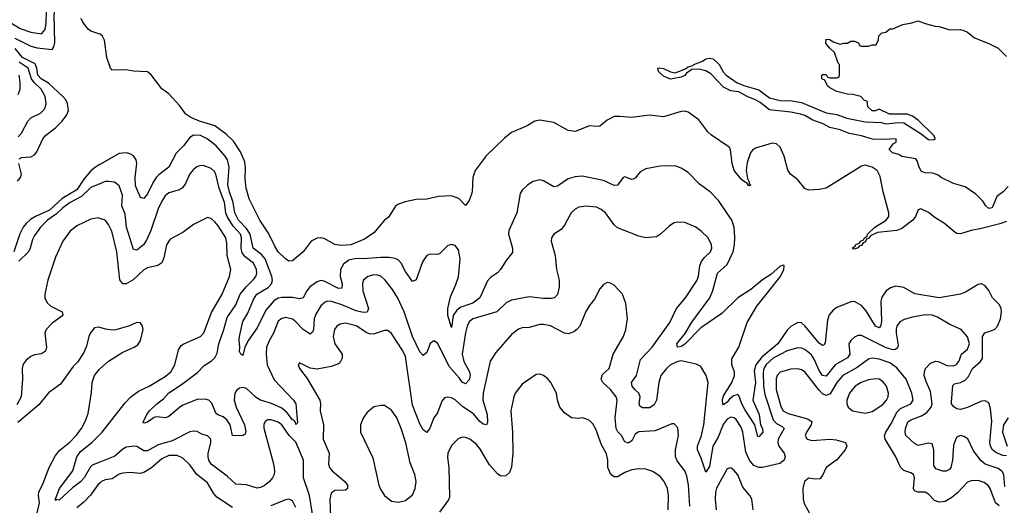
# Model space of a CAD drawing. Header units: inches. Extents: x 1694797 to 1849917, y 907313 to 1017959.
# Tile 513 of 656: x 1759547 to 1765118, y 1001815 to 1004564. Entities that reach past the tile are written whole.
import ezdxf

# ---------------------------------------------------------------- set-up
doc = ezdxf.new("R2010")
doc.units = ezdxf.units.IN
doc.header["$MEASUREMENT"] = 0
doc.layers.add('B7050', color=7, linetype='Continuous')
doc.layers.add('B7060', color=7, linetype='Continuous')

msp = doc.modelspace()

# ---------------------------------------------------------------- linework, layer by layer
at = {"layer": 'B7050', "color": 5}
for points, elevation in [([(1759519.4, 1004459.4), (1759610, 1004414.7), (1759645.3, 1004405.3), (1759730, 1004396), (1759740.1, 1004410), (1759744.7, 1004435.3), (1759741.4, 1004590), (1759747.9, 1004630), (1759774.9, 1004690), (1759870, 1004816.1), (1759883.6, 1004850), (1759894, 1004910), (1759893.4, 1004950), (1759886.2, 1004966.2), (1759841.9, 1005021.9), (1759818.3, 1005070), (1759767.6, 1005150), (1759741.8, 1005210), (1759710, 1005250), (1759690, 1005329.9), (1759639.9, 1005419.9), (1759610, 1005451.6), (1759550.3, 1005470.3), (1759536.9, 1005476.9)], 620), ([(1759491.6, 1004550), (1759550, 1004514.4), (1759610, 1004493.2), (1759670, 1004484.8), (1759690, 1004508.9), (1759696.2, 1004543.8), (1759698.9, 1004610)], 640), ([(1760000, 1004481.6), (1759950, 1004499.3), (1759934, 1004510), (1759903.7, 1004550), (1759894.5, 1004570)], 580), ([(1759543.3, 1003776.7), (1759556.6, 1003783.4), (1759610, 1003788.6), (1759630, 1003798.8), (1759644.2, 1003815.8), (1759677.5, 1003890), (1759695.3, 1003910), (1759750, 1003951.4), (1759787.4, 1003990), (1759813.7, 1004026.3), (1759822.2, 1004050), (1759817.8, 1004090), (1759808.1, 1004110), (1759791.2, 1004130), (1759710, 1004204.1), (1759667.4, 1004230), (1759649.4, 1004249.4), (1759644.2, 1004290), (1759634.5, 1004314.5), (1759563.2, 1004350), (1759520.8, 1004400.9)], 620), ([(1759538.8, 1003901.2), (1759557.6, 1003922.4), (1759592.2, 1003990), (1759610, 1004007.8), (1759664.2, 1004035.8), (1759685.1, 1004054.9), (1759693.5, 1004070), (1759696.8, 1004090), (1759689.9, 1004130), (1759667.8, 1004170), (1759628.5, 1004208.5), (1759613.5, 1004230), (1759594.8, 1004290), (1759543.1, 1004323.1)], 640), ([(1759538.9, 1004141.1), (1759548.6, 1004170), (1759549.9, 1004210), (1759542.7, 1004250)], 660), ([(1760000, 1003743.8), (1759975.6, 1003730), (1759950, 1003708.5), (1759910, 1003661.9), (1759870, 1003600.7), (1759787.3, 1003552.7), (1759714.8, 1003485.2), (1759635.3, 1003450), (1759606.9, 1003433.1), (1759582.8, 1003410), (1759566.1, 1003390), (1759547.3, 1003352.7), (1759513.9, 1003250)], 620), ([(1759535, 1003650), (1759551.6, 1003670), (1759556.2, 1003690), (1759541.7, 1003750)], 620), ([(1760000, 1003634.9), (1759950, 1003614.3), (1759896, 1003564), (1759831.8, 1003530), (1759790, 1003499.2), (1759755.4, 1003464.6), (1759703.3, 1003430), (1759664.8, 1003390), (1759630, 1003343.1), (1759619.2, 1003320.8), (1759606.2, 1003270), (1759595.5, 1003250), (1759542, 1003198)], 640), ([(1760000, 1003439.4), (1759990, 1003442.7), (1759950, 1003435.1), (1759870, 1003396.4), (1759830, 1003364.7), (1759790, 1003311.2), (1759750, 1003220.5), (1759706.5, 1003090), (1759689.1, 1003010), (1759689.7, 1002989.7), (1759701.9, 1002961.9), (1759723.3, 1002943.3), (1759786.7, 1002910), (1759791.6, 1002890), (1759730, 1002847.1), (1759695.8, 1002810), (1759688.8, 1002790), (1759698.9, 1002710), (1759692.8, 1002687.2), (1759670, 1002672.5), (1759630, 1002666.3), (1759610, 1002658), (1759583.5, 1002636.5), (1759566, 1002614), (1759560.1, 1002590), (1759561.7, 1002530), (1759554.6, 1002430), (1759530, 1002384.3)], 660), ([(1760000, 1002821.9), (1759990, 1002824.5), (1759970, 1002819.5), (1759947.9, 1002792.1), (1759937.6, 1002770), (1759924.8, 1002715.2), (1759910, 1002681.2), (1759873.8, 1002626.2), (1759850, 1002601.2), (1759778.2, 1002501.8), (1759710, 1002451.6), (1759655.2, 1002384.8), (1759535.3, 1002284.7)], 680), ([(1759646.1, 1001770), (1759659.1, 1001830), (1759652.5, 1001870), (1759654.1, 1001890), (1759679.1, 1001940.9), (1759713.7, 1002030), (1759750, 1002097.7), (1759773, 1002127), (1759830, 1002173.1), (1759866.6, 1002210), (1759896.2, 1002250), (1759917.7, 1002290), (1759934.3, 1002334.3), (1759953.8, 1002453.8), (1759957.6, 1002510), (1759969.7, 1002550.3), (1759996.1, 1002583.9), (1760000, 1002587.3)], 680), ([(1760000, 1002059.6), (1759957.6, 1002042.4), (1759947.3, 1002032.7), (1759911.5, 1001970), (1759891.1, 1001948.9), (1759845.9, 1001914.1), (1759770, 1001845.4), (1759752.4, 1001847.6), (1759750, 1001842), (1759750, 1001852.4), (1759771.6, 1001910), (1759847.3, 1002010), (1759869.4, 1002090), (1759890, 1002120.1), (1759954.7, 1002170), (1760000, 1002216.8)], 660), ([(1760000, 1001940.8), (1759989.6, 1001930.4), (1759947.7, 1001872.3), (1759910, 1001833.1), (1759870, 1001801.7)], 680)]:
    msp.add_lwpolyline(points, dxfattribs=dict(at, elevation=elevation))
at = {"layer": 'B7060', "color": 5}
for points, elevation in [([(1765139.5, 1003620.5), (1765112.2, 1003590), (1765076, 1003564), (1765050, 1003499.3), (1765030, 1003496), (1765013.2, 1003510), (1764997, 1003537), (1764956.2, 1003576.2), (1764897.5, 1003617.5), (1764830, 1003636), (1764761.2, 1003670), (1764743.6, 1003683.6), (1764714.5, 1003694.5), (1764670, 1003697.6), (1764650, 1003704.5), (1764636.3, 1003730), (1764625.6, 1003765.6), (1764617, 1003777), (1764538, 1003790), (1764520.9, 1003800.9), (1764486, 1003810), (1764466, 1003830), (1764490, 1003862), (1764506, 1003870), (1764506, 1003890), (1764434.9, 1003885.1), (1764372.4, 1003887.6), (1764310, 1003906.8), (1764239.6, 1003919.6), (1764190, 1003940.5), (1764130, 1003953.3), (1764093.6, 1003973.6), (1764034.4, 1003994.4), (1763990, 1004022.2), (1763964, 1004030), (1763910, 1004040.4), (1763790, 1004053.5), (1763736.1, 1004096.1), (1763710.6, 1004110.6), (1763666.9, 1004126.9), (1763615.7, 1004155.7), (1763570, 1004162.2), (1763530, 1004181.8), (1763456.7, 1004256.7), (1763430, 1004274), (1763390, 1004283.1), (1763350, 1004282.4), (1763319.2, 1004260.8), (1763310, 1004248.4), (1763290, 1004238.9), (1763230, 1004227.7), (1763190, 1004243.9), (1763161.3, 1004270), (1763158, 1004290), (1763168.4, 1004291.6), (1763190, 1004287.4), (1763230, 1004268.5), (1763256.1, 1004263.9), (1763314.2, 1004285.8), (1763330, 1004297), (1763355.9, 1004304.1), (1763361.2, 1004310), (1763410, 1004328.8), (1763430, 1004342.6), (1763450, 1004345.3), (1763470, 1004342), (1763505.3, 1004310), (1763528.2, 1004268.2), (1763544.4, 1004250), (1763606.5, 1004206.5), (1763649.2, 1004189.2), (1763730, 1004167.2), (1763790, 1004122.6), (1763850, 1004106), (1763915.5, 1004104.5), (1763970, 1004095.5), (1764110, 1004036.5), (1764170, 1004028), (1764226.8, 1004006.8), (1764330, 1003986.2), (1764421.6, 1003981.6), (1764450, 1003974), (1764517.7, 1003982.3), (1764550, 1003980.3), (1764642.6, 1003922.6), (1764690, 1003886.4), (1764715.5, 1003884.5), (1764728, 1003890), (1764718, 1003910), (1764632.9, 1003992.9), (1764598, 1004018), (1764569.1, 1004029.1), (1764468.9, 1004028.9), (1764410, 1004058), (1764390, 1004048), (1764370, 1004048), (1764346, 1004070), (1764342, 1004102), (1764327.3, 1004107.3), (1764306, 1004130), (1764260.4, 1004140.4), (1764230, 1004142), (1764170, 1004158), (1764130, 1004178), (1764118, 1004190), (1764102, 1004222), (1764086, 1004230), (1764086, 1004250), (1764090, 1004254), (1764110, 1004254), (1764118, 1004238), (1764130, 1004234), (1764170, 1004234), (1764182, 1004238), (1764186, 1004250), (1764186, 1004310), (1764178, 1004318), (1764158, 1004378), (1764130, 1004402), (1764109, 1004430), (1764110, 1004454), (1764130, 1004451.3), (1764150, 1004438), (1764190, 1004424.7), (1764210, 1004432), (1764230, 1004432), (1764250, 1004442), (1764270, 1004442), (1764292.7, 1004432.7), (1764298, 1004418), (1764310, 1004414), (1764350, 1004414), (1764370, 1004422), (1764390, 1004422), (1764395.3, 1004424.7), (1764406, 1004450), (1764407.3, 1004472.7), (1764426, 1004490), (1764447.3, 1004492.7), (1764470, 1004512), (1764487.3, 1004512.7), (1764543.1, 1004536.9), (1764594.6, 1004545.4), (1764630, 1004558), (1764670, 1004542), (1764726.4, 1004526.4), (1764750, 1004526), (1764810, 1004507.3), (1764870, 1004507.7), (1764890, 1004503), (1764910, 1004493.4), (1764950, 1004460.5), (1765031.3, 1004430), (1765082.5, 1004402.5), (1765130, 1004354.8)], 560), ([(1765130, 1003422.6), (1765092.1, 1003407.9), (1764990, 1003381.3), (1764930, 1003371.6), (1764870, 1003351.6), (1764850, 1003353.1), (1764839.3, 1003359.3), (1764780.2, 1003410), (1764724.5, 1003444.5), (1764690, 1003472.7), (1764646, 1003494), (1764630, 1003487.4), (1764616, 1003450), (1764600.8, 1003430), (1764537.7, 1003382.3), (1764510, 1003371.5), (1764401.2, 1003358.8), (1764360.3, 1003339.7), (1764350, 1003325.8), (1764338, 1003322), (1764330, 1003304.8), (1764319, 1003301), (1764310, 1003286), (1764297.7, 1003282.2), (1764290, 1003272.3), (1764286.8, 1003273.2), (1764286.8, 1003270), (1764265.8, 1003265.8), (1764258, 1003270), (1764276.2, 1003283.8), (1764276.2, 1003290), (1764299.7, 1003300.3), (1764304.5, 1003310), (1764321.7, 1003318.3), (1764326.6, 1003330), (1764341.7, 1003338.3), (1764344.5, 1003350), (1764385.3, 1003390), (1764449.9, 1003430), (1764464.3, 1003450), (1764464.3, 1003470), (1764432.5, 1003590), (1764415.7, 1003675.7), (1764398, 1003710), (1764369.9, 1003729.9), (1764330, 1003739.8), (1764310, 1003734), (1764110, 1003609.9), (1764070, 1003602.1), (1764010, 1003599), (1763989.4, 1003609.4), (1763950, 1003658.4), (1763907.6, 1003690), (1763892.8, 1003712.8), (1763871.9, 1003791.9), (1763850, 1003842.2), (1763830, 1003861.2), (1763805.2, 1003865.2), (1763710, 1003836.1), (1763694.2, 1003825.8), (1763681.5, 1003810), (1763663.8, 1003756.2), (1763658.1, 1003710), (1763664.6, 1003664.6), (1763674.6, 1003645.4), (1763674.6, 1003634.6), (1763683, 1003630), (1763676.9, 1003623.1), (1763670, 1003625.3), (1763661.3, 1003641.3), (1763650, 1003644.2), (1763630, 1003661.6), (1763589.2, 1003710), (1763577.4, 1003750), (1763569.7, 1003829.7), (1763561.6, 1003841.6), (1763461.9, 1003910), (1763440.1, 1003930), (1763390, 1003997.2), (1763330, 1004040.4), (1763310, 1004046), (1763290, 1004045.1), (1763190, 1004013.3), (1763110, 1004023), (1763010, 1004009.9), (1762943.1, 1004016.9), (1762910, 1004015.8), (1762870, 1003995.3), (1762830, 1003962.2), (1762810, 1003959.3), (1762770, 1003964.1), (1762690, 1003931.8), (1762650, 1003937.7), (1762570, 1003982.6), (1762490, 1003996.1), (1762460.9, 1003990), (1762417.7, 1003962.3), (1762330, 1003925.5), (1762290, 1003893.1), (1762187.1, 1003792.9), (1762123.4, 1003710), (1762111.2, 1003670), (1762107, 1003590), (1762101.6, 1003570), (1762090, 1003539.7), (1762070, 1003512.4), (1762031, 1003551), (1761990, 1003566.7), (1761916.5, 1003563.5), (1761851.1, 1003548.9), (1761790, 1003546.9), (1761727, 1003533), (1761690, 1003519.3), (1761672.3, 1003507.7), (1761634.3, 1003445.7), (1761610, 1003428.9), (1761550, 1003357.7), (1761497.8, 1003322.2), (1761419.5, 1003290), (1761370, 1003285.1), (1761330, 1003291.7), (1761270, 1003324.9), (1761250, 1003329.9), (1761230, 1003326.7), (1761195.7, 1003310), (1761150.2, 1003250), (1761090, 1003199.2), (1761070, 1003198.1), (1761050, 1003210.5), (1761010, 1003249.5), (1760990, 1003282), (1760955.4, 1003355.4), (1760906.1, 1003430), (1760845.7, 1003550), (1760827.9, 1003610), (1760823.3, 1003663.3), (1760824.6, 1003730), (1760820, 1003760), (1760796.2, 1003816.2), (1760756.1, 1003876.1), (1760715.5, 1003915.5), (1760650, 1003962.3), (1760563.2, 1003990), (1760515.5, 1004010), (1760486, 1004030), (1760450, 1004078.7), (1760390, 1004143.7), (1760350, 1004173.2), (1760291.5, 1004251.5), (1760270, 1004269.2), (1760190, 1004272.7), (1760150, 1004280.9), (1760070, 1004279), (1760061.2, 1004290), (1760039.6, 1004350), (1760027.3, 1004447.3), (1760016, 1004470), (1760001.2, 1004481.2), (1760000, 1004481.6)], 580), ([(1765130, 1002095.5), (1765110, 1002097.5), (1765070, 1002114.6), (1765051.9, 1002130), (1765040.2, 1002150), (1765036.6, 1002170), (1765047.5, 1002292.5), (1765040.9, 1002360.9), (1765030, 1002394.7), (1765010, 1002405.8), (1764990, 1002405.2), (1764910, 1002369.5), (1764870, 1002358.6), (1764850, 1002361.6), (1764831.9, 1002371.9), (1764819.2, 1002390), (1764818.8, 1002398.8), (1764826.7, 1002493.3), (1764836.9, 1002503.1), (1764870, 1002509.6), (1764896.1, 1002523.9), (1764914.7, 1002545.3), (1764937.8, 1002590), (1764983.1, 1002630), (1764994, 1002646), (1764994.2, 1002770), (1765008.4, 1002791.6), (1765062.4, 1002810), (1765080.2, 1002830), (1765096.2, 1002870), (1765102.8, 1002910), (1765100.2, 1002930), (1765090.7, 1002950), (1765051.7, 1002990), (1765030.5, 1003030.5), (1765010, 1003057.4), (1764990, 1003068.4), (1764970, 1003065.3), (1764898.7, 1003021.3), (1764870.6, 1003010), (1764750, 1002989.8), (1764612.1, 1003012.1), (1764550, 1003047.6), (1764504.9, 1003055.1), (1764474.6, 1003045.4), (1764450, 1003028.5), (1764425.8, 1002994.2), (1764420.1, 1002970), (1764423.8, 1002856.2), (1764418, 1002830), (1764410, 1002819.3), (1764388.9, 1002830), (1764336.3, 1002916.3), (1764310, 1002946.2), (1764270, 1002968.2), (1764250, 1002967.2), (1764170, 1002935.1), (1764150, 1002919.7), (1764127.1, 1002892.9), (1764117.2, 1002862.8), (1764105, 1002735), (1764097.4, 1002722.6), (1764090, 1002719.8), (1764070, 1002732.9), (1763990, 1002831.6), (1763970, 1002847.5), (1763950, 1002850.4), (1763910, 1002827.3), (1763890, 1002806.5), (1763836.1, 1002730), (1763746.9, 1002653.1), (1763711.8, 1002610), (1763703.2, 1002576.8), (1763710.3, 1002510), (1763696, 1002410), (1763730.1, 1002330), (1763739.4, 1002270), (1763749, 1002250), (1763751.2, 1002230), (1763730, 1002202.2), (1763724.2, 1002204.2), (1763705.6, 1002270), (1763650, 1002358.3), (1763633.2, 1002390), (1763616.8, 1002436.8), (1763610, 1002442.6), (1763585.3, 1002434.7), (1763563.1, 1002416.9), (1763550, 1002398.6), (1763530, 1002384.6), (1763524.6, 1002390), (1763522.7, 1002410), (1763530, 1002434.7), (1763573.8, 1002506.2), (1763592, 1002548), (1763590.7, 1002570), (1763575.6, 1002610), (1763575.6, 1002644.4), (1763615.6, 1002710), (1763663.2, 1002850), (1763716.9, 1002943.1), (1763851.3, 1003110), (1763871.5, 1003150), (1763872.7, 1003170), (1763870, 1003174), (1763850, 1003169), (1763797.7, 1003122.2), (1763750, 1003091.1), (1763684, 1003036), (1763610, 1002989.8), (1763519.4, 1002900.6), (1763400.7, 1002819.3), (1763310, 1002728), (1763290, 1002715), (1763269.4, 1002710), (1763265, 1002730), (1763312.3, 1002787.7), (1763350, 1002851.8), (1763451, 1002990), (1763468.5, 1003031.5), (1763495.4, 1003130), (1763550, 1003177.5), (1763583.9, 1003250), (1763591.8, 1003290), (1763593.8, 1003333.8), (1763589, 1003389), (1763575.8, 1003430), (1763501.4, 1003541.4), (1763452.8, 1003590), (1763393.8, 1003633.8), (1763330, 1003698.9), (1763290, 1003723.5), (1763256.2, 1003736.2), (1763170, 1003735.2), (1763090, 1003719.5), (1763057, 1003703), (1763030, 1003666.4), (1763018.4, 1003661.6), (1763010, 1003658.9), (1762970, 1003674.4), (1762961.3, 1003670), (1762930, 1003626.6), (1762910, 1003625), (1762850, 1003654.1), (1762730, 1003678), (1762690, 1003674.8), (1762650, 1003663.5), (1762590, 1003622.4), (1762570, 1003617.4), (1762510, 1003651.4), (1762490, 1003656.8), (1762451.4, 1003648.6), (1762421.5, 1003630), (1762390, 1003599.7), (1762379.2, 1003580.8), (1762360.6, 1003470), (1762315.2, 1003370), (1762312.6, 1003350), (1762336.1, 1003270), (1762334.3, 1003245.7), (1762298.9, 1003201.1), (1762268, 1003150), (1762249.5, 1003130.5), (1762210, 1003105.6), (1762193.4, 1003086.6), (1762150.1, 1002989.9), (1762110, 1002959.9), (1762042.9, 1002937.1), (1762019.7, 1002920.3), (1761999.4, 1002890), (1761990, 1002822), (1761970, 1002889.2), (1761968.6, 1002930), (1761983.8, 1002996.2), (1762015.3, 1003064.7), (1762029.3, 1003109.3), (1762038.9, 1003210), (1762030, 1003262), (1762010, 1003285), (1761990, 1003291.4), (1761970, 1003285.3), (1761922, 1003238), (1761910, 1003234.7), (1761870, 1003237.2), (1761850, 1003228.4), (1761826.4, 1003193.6), (1761790, 1003091.8), (1761770, 1003081.6), (1761730, 1003139.2), (1761706.1, 1003186.1), (1761690, 1003203.5), (1761671.5, 1003211.5), (1761637.7, 1003217.7), (1761590, 1003218.6), (1761490, 1003210.4), (1761450, 1003211.4), (1761410, 1003202.5), (1761379.4, 1003180.6), (1761361.8, 1003150), (1761360.8, 1003110), (1761370.8, 1003069.2), (1761370, 1003044.4), (1761350, 1003042.4), (1761270, 1003083.8), (1761250, 1003087.5), (1761230, 1003081.1), (1761188.4, 1003051.6), (1761170.7, 1003030), (1761150, 1002989.8), (1761130, 1002984), (1761090.9, 1002990.9), (1761030, 1002991.8), (1761010, 1002987.6), (1760985.9, 1002974.1), (1760940.3, 1002919.7), (1760890, 1002819.2), (1760841.7, 1002750), (1760820.5, 1002710), (1760810, 1002664), (1760798, 1002670), (1760790, 1002686), (1760793.2, 1002710), (1760789, 1002750), (1760790, 1002771), (1760810, 1002855.5), (1760837.5, 1002902.5), (1760870, 1002980.3), (1760888.2, 1003010), (1760952.2, 1003047.8), (1760971.4, 1003068.6), (1760977, 1003090), (1760974.2, 1003110), (1760936, 1003210), (1760915.3, 1003235.3), (1760867.3, 1003270), (1760851.2, 1003350), (1760830, 1003381.4), (1760784.6, 1003430), (1760764.8, 1003470), (1760754.2, 1003530), (1760733.6, 1003590), (1760725.3, 1003630), (1760731.6, 1003730), (1760721.9, 1003770), (1760710, 1003791.1), (1760658.8, 1003850), (1760607.5, 1003890), (1760570, 1003908.5), (1760530, 1003911.1), (1760510, 1003897.5), (1760473, 1003850), (1760431.9, 1003808.1), (1760391.4, 1003728.6), (1760333.2, 1003686.8), (1760318.7, 1003670), (1760299.3, 1003640.7), (1760270, 1003578), (1760250, 1003552.4), (1760230, 1003558), (1760202.7, 1003622.7), (1760199.3, 1003670), (1760210.3, 1003750), (1760205.1, 1003770), (1760190, 1003792.8), (1760170, 1003805.1), (1760150.5, 1003810.5), (1760110, 1003806), (1760000, 1003743.8)], 620), ([(1765122, 1001922), (1765115.3, 1001990), (1765106, 1002006), (1765083.1, 1002023.1), (1765010, 1002048.4), (1764987.4, 1002067.4), (1764944.5, 1002124.5), (1764911.3, 1002191.3), (1764890, 1002205.7), (1764870, 1002209.7), (1764850, 1002202), (1764845.3, 1002194.7), (1764830, 1002155.1), (1764824.5, 1002070), (1764814.8, 1002030), (1764810, 1002020.8), (1764790, 1002008.7), (1764771.2, 1002008.8), (1764730, 1002022.7), (1764720.2, 1002040.2), (1764718.5, 1002130), (1764710, 1002164.2), (1764690, 1002166.3), (1764630, 1002153.7), (1764610, 1002165.3), (1764560.7, 1002210), (1764556.5, 1002230), (1764558.9, 1002250), (1764572.8, 1002287.2), (1764590, 1002298.7), (1764650, 1002322.6), (1764679.2, 1002340.8), (1764704.9, 1002370), (1764710.7, 1002389.3), (1764700.4, 1002460.4), (1764675.6, 1002515.6), (1764665.6, 1002550), (1764665.9, 1002570), (1764672.8, 1002590), (1764701, 1002619), (1764730, 1002631.1), (1764750, 1002626.9), (1764793.3, 1002606.7), (1764830, 1002605.6), (1764848.2, 1002611.8), (1764861.6, 1002630), (1764876.8, 1002670), (1764910, 1002699.7), (1764921.1, 1002730), (1764910, 1002769.7), (1764873.3, 1002810), (1764810, 1002839.3), (1764739.8, 1002879.8), (1764710, 1002891.3), (1764670, 1002892.9), (1764598.9, 1002881.1), (1764552.4, 1002867.6), (1764527, 1002853), (1764510.9, 1002830), (1764506.4, 1002813.6), (1764506.1, 1002790), (1764517.5, 1002722.5), (1764514.2, 1002705.8), (1764502.3, 1002697.7), (1764490, 1002695.1), (1764450, 1002707.2), (1764310, 1002775.9), (1764290, 1002776.1), (1764270, 1002767.4), (1764250.8, 1002749.2), (1764238.8, 1002730), (1764243.6, 1002670), (1764230.1, 1002650), (1764160.4, 1002610), (1764110, 1002545.9), (1764089, 1002550), (1764070, 1002578.4), (1764042.7, 1002642.7), (1764026.9, 1002666.9), (1763990, 1002697.6), (1763970, 1002705.4), (1763950, 1002706.1), (1763890, 1002689.4), (1763810, 1002647.9), (1763770, 1002612.5), (1763757.7, 1002590), (1763753.1, 1002566.9), (1763755.2, 1002490), (1763763.3, 1002443.3), (1763810, 1002300.1), (1763830, 1002277.5), (1763861.6, 1002261.6), (1763873.2, 1002250), (1763838.4, 1002190), (1763836.4, 1002170), (1763843, 1002150), (1763872.8, 1002110), (1763878.8, 1002090), (1763872.4, 1002070), (1763847.5, 1002052.5), (1763750, 1002030.3), (1763730, 1002029), (1763700.4, 1002040.4), (1763675.8, 1002070), (1763656.2, 1002116.2), (1763639.4, 1002230), (1763630, 1002258.5), (1763601, 1002301), (1763590, 1002311.1), (1763570, 1002315.2), (1763550, 1002303.6), (1763527.6, 1002272.4), (1763498.6, 1002201.4), (1763469.3, 1002150), (1763450, 1002034.5), (1763430, 1002003.7), (1763403.1, 1002083.1), (1763381.9, 1002130), (1763381.9, 1002150), (1763405.4, 1002210), (1763417.4, 1002270), (1763441.7, 1002510), (1763431.5, 1002550), (1763400.8, 1002600.8), (1763373.7, 1002613.7), (1763290, 1002632.9), (1763270, 1002629.9), (1763229.6, 1002610), (1763205.7, 1002590), (1763175.3, 1002550), (1763163.5, 1002510), (1763150.4, 1002409.6), (1763136, 1002384), (1763110, 1002367.5), (1763070, 1002366.5), (1763056.2, 1002376.2), (1763052.3, 1002390), (1763056.9, 1002430), (1763050.5, 1002450), (1763028.5, 1002468.5), (1763012.5, 1002490), (1763008, 1002510), (1763037.5, 1002550), (1763059.7, 1002640.3), (1763125.6, 1002710), (1763225, 1002850), (1763264, 1002930), (1763314, 1002990), (1763379.4, 1003090), (1763388.6, 1003111.4), (1763395.4, 1003170), (1763404.1, 1003195.9), (1763421.5, 1003218.5), (1763456.4, 1003250), (1763463.1, 1003270), (1763461.7, 1003290), (1763442, 1003330), (1763405.6, 1003365.6), (1763372.8, 1003390), (1763310, 1003416.1), (1763270, 1003418.3), (1763250, 1003413.3), (1763223.4, 1003396.6), (1763172.7, 1003350), (1763150, 1003335.8), (1763089.7, 1003329.7), (1763050, 1003338.4), (1762930, 1003385.6), (1762910, 1003403), (1762861.5, 1003470), (1762837.4, 1003490), (1762810, 1003502.9), (1762750, 1003508.9), (1762710, 1003502.4), (1762690, 1003492.2), (1762667.6, 1003470), (1762630, 1003400.9), (1762610, 1003376), (1762570, 1003349.3), (1762555.5, 1003330), (1762554.4, 1003310), (1762577.2, 1003230), (1762583.8, 1003150), (1762599.2, 1003090), (1762599.1, 1003050), (1762590, 1003009.4), (1762573, 1002990), (1762554.5, 1002985.5), (1762510, 1002985.7), (1762430, 1002995.3), (1762330, 1002975.7), (1762299, 1002961), (1762245.7, 1002910), (1762110, 1002870.5), (1762090, 1002854.8), (1762078.9, 1002830), (1762070, 1002792), (1762051.2, 1002671.2), (1762059.6, 1002630), (1762091.7, 1002571.7), (1762095.4, 1002550), (1762090, 1002525.3), (1762070, 1002502.5), (1762050, 1002512.9), (1762035.5, 1002535.5), (1761979.2, 1002599.2), (1761910, 1002733.6), (1761890, 1002746), (1761870, 1002731.5), (1761850, 1002680.9), (1761830, 1002662.4), (1761810, 1002683.5), (1761769.9, 1002770), (1761721.6, 1002910), (1761687, 1002987), (1761656.5, 1003036.5), (1761615, 1003090), (1761590, 1003112.1), (1761570, 1003118.8), (1761550, 1003119), (1761517, 1003110), (1761492.4, 1003090), (1761486.4, 1003070), (1761489.1, 1003030), (1761519.5, 1002930), (1761512.2, 1002907.8), (1761490, 1002906.6), (1761450, 1002916.2), (1761369.8, 1002950), (1761311.5, 1002968.5), (1761290, 1002969.9), (1761275.4, 1002964.6), (1761250, 1002943.5), (1761222.7, 1002897.3), (1761213.8, 1002870), (1761209.4, 1002810.6), (1761203.8, 1002796.2), (1761190, 1002784.7), (1761150, 1002809.8), (1761110, 1002854.6), (1761090, 1002869), (1761050, 1002878), (1761030, 1002873), (1761010, 1002857.2), (1760983.7, 1002790), (1760959.6, 1002750), (1760943.3, 1002710), (1760940.5, 1002670), (1760946.5, 1002610), (1760986.5, 1002526.5), (1761096.3, 1002410), (1761109.4, 1002390), (1761117.7, 1002282.3), (1761110, 1002272.7), (1761106.7, 1002286.7), (1761097.7, 1002297.7), (1761090, 1002299.8), (1761059.5, 1002339.5), (1761030, 1002364.5), (1760971.1, 1002391.1), (1760910, 1002410), (1760885, 1002425), (1760830, 1002476.4), (1760810, 1002481.9), (1760790, 1002479), (1760774.3, 1002465.7), (1760764.8, 1002450), (1760760.8, 1002410), (1760771.6, 1002370), (1760819.6, 1002270), (1760826.5, 1002233.5), (1760822.6, 1002217.4), (1760810.3, 1002209.7), (1760767.7, 1002207.7), (1760749.9, 1002209.9), (1760737.2, 1002270), (1760718.9, 1002298.9), (1760697.1, 1002317.1), (1760667.9, 1002327.9), (1760657, 1002337), (1760634.2, 1002394.2), (1760616.4, 1002410), (1760595.3, 1002415.3), (1760550, 1002413.6), (1760470, 1002381.8), (1760450.1, 1002369.9), (1760390, 1002318.2), (1760370, 1002310.7), (1760323.5, 1002316.5), (1760307.7, 1002312.3), (1760270, 1002286.6), (1760250, 1002280.9), (1760246, 1002286), (1760266, 1002330), (1760282, 1002350), (1760322.8, 1002390), (1760361.1, 1002418.9), (1760390, 1002451.3), (1760461.5, 1002498.5), (1760552.5, 1002567.5), (1760590, 1002606.5), (1760630, 1002631.1), (1760650.4, 1002649.6), (1760663.8, 1002676.2), (1760673.4, 1002730), (1760702.3, 1002810), (1760721.1, 1002878.9), (1760770.4, 1002950), (1760793.5, 1003010), (1760827.5, 1003052.5), (1760870, 1003093.4), (1760881.9, 1003110), (1760887.8, 1003130), (1760886.5, 1003150), (1760870, 1003185.2), (1760822, 1003222), (1760804.8, 1003244.8), (1760799.6, 1003270), (1760801.6, 1003330), (1760795.2, 1003350), (1760754.7, 1003394.7), (1760720.1, 1003450), (1760712.2, 1003470), (1760705.5, 1003530), (1760676.2, 1003610), (1760656.4, 1003690), (1760647.1, 1003707.1), (1760630, 1003721.1), (1760590, 1003737.4), (1760570, 1003738.2), (1760549.4, 1003730.6), (1760530, 1003716.4), (1760510, 1003691.2), (1760484, 1003636), (1760467.2, 1003612.8), (1760450, 1003601.1), (1760390, 1003584.5), (1760370, 1003567.4), (1760350, 1003537.2), (1760330, 1003493.7), (1760288.3, 1003371.7), (1760264.2, 1003315.8), (1760246.5, 1003290), (1760210, 1003259.8), (1760190, 1003264), (1760188.1, 1003268.1), (1760150.4, 1003390), (1760142.6, 1003462.6), (1760124.3, 1003510), (1760128.4, 1003570), (1760110, 1003623.1), (1760083.8, 1003643.8), (1760050, 1003649), (1760030, 1003647.3), (1760000, 1003634.9)], 640), ([(1760000, 1002216.8), (1760012.8, 1002230), (1760143.7, 1002396.3), (1760173.3, 1002426.7), (1760219.4, 1002460.6), (1760278.5, 1002490), (1760370, 1002544.4), (1760401.4, 1002570), (1760424.8, 1002610), (1760445, 1002695), (1760460.6, 1002719.4), (1760476.2, 1002730), (1760569.7, 1002770), (1760587.8, 1002792.2), (1760632.5, 1002907.5), (1760693.1, 1003010), (1760733.5, 1003110), (1760740.7, 1003150), (1760721.2, 1003230), (1760718.9, 1003298.9), (1760712.3, 1003330), (1760670, 1003398), (1760650, 1003420.8), (1760630, 1003439.1), (1760610, 1003444), (1760530, 1003403.9), (1760470, 1003358.8), (1760398.6, 1003321.4), (1760376.5, 1003290), (1760363, 1003217), (1760350, 1003188), (1760328.1, 1003171.9), (1760270, 1003159.8), (1760250, 1003147.6), (1760189, 1003091), (1760149.8, 1003069.8), (1760129.3, 1003069.3), (1760112.4, 1003092.4), (1760096.9, 1003250), (1760067.7, 1003367.7), (1760050, 1003405.1), (1760030, 1003429.7), (1760000, 1003439.4)], 660), ([(1763339.5, 1001810), (1763331, 1001931), (1763320.8, 1001980.8), (1763309.8, 1002010), (1763267.1, 1002067.1), (1763257.9, 1002090), (1763257.2, 1002130), (1763275.3, 1002210), (1763270, 1002253.2), (1763250, 1002277.2), (1763236, 1002276), (1763142.3, 1002237.7), (1763050, 1002230.8), (1763030, 1002218), (1763010, 1002179.8), (1762990, 1002166.3), (1762970, 1002174.5), (1762951.6, 1002210), (1762930.7, 1002230.7), (1762921.6, 1002250), (1762916.6, 1002310), (1762927.4, 1002410), (1762921.1, 1002430), (1762889.8, 1002470), (1762846.5, 1002510), (1762836.5, 1002530), (1762843.9, 1002556.1), (1762881.7, 1002590), (1762905.7, 1002670), (1762963, 1002770), (1762976.3, 1002810), (1762985.6, 1002870), (1762977.2, 1002957.2), (1762958.4, 1003010), (1762910, 1003060.5), (1762890, 1003073.6), (1762870, 1003077), (1762850, 1003066), (1762830, 1003041.2), (1762798.5, 1002981.4), (1762770, 1002947), (1762750, 1002912), (1762715.6, 1002830), (1762699.1, 1002810), (1762682.1, 1002797.9), (1762650, 1002785.6), (1762630, 1002789.9), (1762550, 1002831.4), (1762510, 1002838.6), (1762490, 1002839.1), (1762430, 1002821.2), (1762390, 1002820.3), (1762370, 1002813.3), (1762330, 1002782.2), (1762240, 1002680), (1762209.4, 1002630.6), (1762168.3, 1002450), (1762167.9, 1002410), (1762192.7, 1002330), (1762194.3, 1002285.7), (1762188.4, 1002271.6), (1762170, 1002274.6), (1762150, 1002289.2), (1762114, 1002334), (1762053.7, 1002373.7), (1762010, 1002411.6), (1761990, 1002424.5), (1761970, 1002427.7), (1761950, 1002423.5), (1761935.9, 1002404.1), (1761910, 1002338), (1761890.1, 1002309.9), (1761867.2, 1002252.8), (1761850, 1002227.8), (1761830, 1002242), (1761810, 1002276.4), (1761770, 1002383), (1761730, 1002657.7), (1761715.3, 1002690), (1761650, 1002788.5), (1761630, 1002805.3), (1761610, 1002805.3), (1761554.4, 1002785.6), (1761530, 1002784.5), (1761510, 1002791), (1761450, 1002830.4), (1761390, 1002845.4), (1761359.2, 1002840.8), (1761341.5, 1002830), (1761327.8, 1002810), (1761321.3, 1002770), (1761329.4, 1002730), (1761370.9, 1002670), (1761371.9, 1002648.1), (1761357.9, 1002622.1), (1761346.4, 1002613.6), (1761310, 1002600.7), (1761230, 1002585.4), (1761191, 1002591), (1761130, 1002622), (1761122.8, 1002610), (1761130.8, 1002590), (1761173.9, 1002533.9), (1761245.4, 1002410), (1761249.4, 1002390), (1761247, 1002350), (1761265.5, 1002270), (1761263.7, 1002190), (1761298.5, 1002110), (1761294.4, 1002050), (1761300.1, 1002030), (1761314.3, 1002010), (1761385.8, 1001950), (1761401.2, 1001930), (1761401.7, 1001910), (1761390, 1001900.4), (1761330, 1001899), (1761310, 1001883.6), (1761302.4, 1001850), (1761306.2, 1001750)], 660), ([(1760000, 1002587.3), (1760050, 1002630.6), (1760130, 1002682.4), (1760194, 1002710), (1760215.4, 1002724.6), (1760231, 1002749), (1760244.5, 1002810), (1760241.2, 1002830), (1760230, 1002848.7), (1760210, 1002849.2), (1760168.5, 1002831.5), (1760090, 1002809.5), (1760070, 1002807.6), (1760033.1, 1002813.1), (1760000, 1002821.9)], 680), ([(1765090, 1001811.9), (1765068.8, 1001830), (1765038.3, 1001910), (1765027.3, 1001927.3), (1765004.3, 1001944.3), (1764970, 1001954.9), (1764930, 1001953.6), (1764910, 1001946.2), (1764854.1, 1001885.9), (1764821.3, 1001858.7), (1764782.9, 1001837.1), (1764750, 1001833), (1764723, 1001843), (1764690, 1001878.4), (1764670.6, 1001890.6), (1764630, 1001890.6), (1764610, 1001897.4), (1764604.1, 1001910), (1764609.8, 1001970), (1764605.1, 1001990), (1764590, 1001999.8), (1764550, 1002013), (1764530.4, 1002030.4), (1764505, 1002090), (1764443.2, 1002190), (1764440.5, 1002210), (1764447.1, 1002230), (1764480.1, 1002279.9), (1764510, 1002342.6), (1764530, 1002363), (1764588.6, 1002390), (1764602.6, 1002410), (1764594.5, 1002450), (1764562.2, 1002530), (1764510, 1002592.9), (1764470, 1002621.8), (1764410, 1002643.1), (1764372.3, 1002647.7), (1764350, 1002641.8), (1764285.4, 1002594.6), (1764205.3, 1002550), (1764170, 1002511.1), (1764133.3, 1002446.7), (1764110, 1002436.1), (1764090, 1002445.8), (1764068.6, 1002468.6), (1763990, 1002571.2), (1763970, 1002583), (1763950, 1002587.8), (1763910, 1002586), (1763850.1, 1002569.9), (1763832, 1002550), (1763826.9, 1002533.1), (1763828, 1002470), (1763854.4, 1002374.4), (1763867, 1002350), (1763894.9, 1002334.9), (1764004.9, 1002304.9), (1764028.4, 1002290), (1764026, 1002270), (1763998.5, 1002230), (1763991.3, 1002210), (1764002, 1002190), (1764030, 1002182.6), (1764130, 1002190.1), (1764166.7, 1002186.7), (1764219.1, 1002170), (1764227.2, 1002150), (1764217.3, 1002130), (1764170, 1002072.1), (1764110.2, 1002030), (1764090, 1001983.6), (1764074, 1001966), (1764050, 1001962.8), (1764010, 1001968.5), (1763987.1, 1001950), (1763977.5, 1001910), (1763979.3, 1001850), (1763986.5, 1001826.5), (1764026.5, 1001750)], 660), ([(1763216.4, 1001790), (1763217.6, 1001870), (1763212.8, 1001910), (1763193.8, 1001950), (1763170, 1001978.5), (1763130, 1002006.2), (1763090, 1002019.7), (1763050, 1002022.6), (1763010, 1002016.2), (1762970, 1002000.7), (1762930, 1001977.3), (1762910, 1001977), (1762892, 1001990), (1762875.2, 1002030), (1762874.5, 1002070), (1762866.2, 1002106.2), (1762838.4, 1002158.4), (1762807, 1002247), (1762790, 1002276.2), (1762770, 1002295.6), (1762750, 1002304.2), (1762730, 1002309.6), (1762710, 1002306), (1762670, 1002309.6), (1762630, 1002339.3), (1762602.7, 1002370), (1762589.6, 1002409.6), (1762583.7, 1002450), (1762551.4, 1002511.4), (1762533.1, 1002533.1), (1762510, 1002549.4), (1762490, 1002557), (1762470, 1002556.2), (1762390, 1002500.9), (1762350.4, 1002450), (1762343.6, 1002430), (1762326.7, 1002350), (1762335.5, 1002230), (1762336.9, 1002110), (1762329.3, 1002030.7), (1762318.8, 1002001.2), (1762298, 1001982), (1762270, 1001979.7), (1762250, 1001993.3), (1762204.6, 1002044.6), (1762150, 1002137.7), (1762130, 1002162.2), (1762093.3, 1002190), (1762070, 1002199.7), (1762050, 1002202), (1762027.6, 1002192.4), (1761990, 1002153.7), (1761968.4, 1002110), (1761966.5, 1002086.5), (1761974.5, 1002030), (1761977.8, 1001862.2), (1761972.8, 1001847.2), (1761922.6, 1001777.4)], 680), ([(1761208.6, 1001730), (1761186.7, 1001870), (1761152.2, 1001970), (1761152.8, 1002070), (1761110, 1002172.3), (1761071.4, 1002211.4), (1761030, 1002271.7), (1761010, 1002286.5), (1760970, 1002299.5), (1760950, 1002298.4), (1760935.3, 1002290), (1760928.1, 1002271.9), (1760928.7, 1002251.3), (1760983.2, 1002050), (1760988.7, 1002010), (1760985.7, 1001990), (1760976.6, 1001970), (1760959.7, 1001950), (1760930, 1001925.7), (1760910, 1001915.7), (1760890, 1001912.3), (1760830, 1001930.8), (1760770, 1001936), (1760720.4, 1001980.4), (1760630, 1002047.5), (1760617.4, 1002070), (1760612.4, 1002090), (1760613, 1002110), (1760628.9, 1002168.9), (1760628.7, 1002190), (1760608.5, 1002208.5), (1760577.8, 1002217.8), (1760550, 1002232.7), (1760530, 1002235.2), (1760509.6, 1002230.4), (1760410, 1002180.4), (1760330, 1002158.5), (1760270, 1002123.4), (1760250, 1002122.8), (1760210, 1002147.7), (1760199, 1002150), (1760150, 1002144.7), (1760130, 1002133.9), (1760085.6, 1002094.4), (1760000, 1002059.6)], 660), ([(1765140.3, 1002310), (1765113.4, 1002270), (1765107.2, 1002230), (1765134.5, 1002150)], 620), ([(1760750, 1001802.5), (1760662.2, 1001862.2), (1760644.1, 1001884.1), (1760610, 1001942), (1760549, 1001990), (1760510, 1002044.4), (1760470, 1002082.7), (1760436.9, 1002096.9), (1760390, 1002096.4), (1760350, 1002078.8), (1760293, 1002027), (1760250, 1002000.7), (1760230, 1001995.2), (1760170, 1002001), (1760130, 1001997.2), (1760109.1, 1001990.9), (1760070, 1001965.5), (1760030, 1001960.2), (1760009.6, 1001950.4), (1760000, 1001940.8)], 680), ([(1763696.5, 1001790), (1763689.8, 1001850), (1763678.8, 1001870), (1763638.1, 1001918.1), (1763610, 1001988.2), (1763590, 1002012.8), (1763570, 1002027.6), (1763550, 1002022), (1763490, 1001911.6), (1763484.2, 1001890), (1763482.3, 1001850), (1763487.6, 1001790)], 660), ([(1761110, 1001803.7), (1761090, 1001840.5), (1761070, 1001849.6), (1761050, 1001846.6), (1760966.8, 1001813.2)], 680)]:
    msp.add_lwpolyline(points, dxfattribs=dict(at, elevation=elevation))
at = {"layer": 'B7060', "color": 5, "elevation": 680}
for points in [[(1764390, 1002531.9), (1764350, 1002525), (1764307.7, 1002510), (1764273.4, 1002490), (1764241.6, 1002450), (1764227.9, 1002410), (1764226.5, 1002390), (1764233.7, 1002370), (1764259.1, 1002350), (1764330, 1002336.9), (1764370, 1002346.4), (1764430, 1002386), (1764452.3, 1002410), (1764460.6, 1002430), (1764462.9, 1002450), (1764452.2, 1002490), (1764430, 1002516.8), (1764409.1, 1002529.1)], [(1761590, 1002380.9), (1761550, 1002372.3), (1761510, 1002338), (1761490, 1002309.4), (1761474.3, 1002270), (1761474.3, 1002230), (1761544.1, 1002084.1), (1761579.6, 1001930), (1761590, 1001903), (1761610, 1001870.4), (1761650, 1001838.9), (1761690, 1001832.9), (1761730, 1001842), (1761770, 1001874), (1761784.4, 1001910), (1761789.8, 1001950), (1761783.2, 1001990), (1761756.4, 1002056.4), (1761731, 1002169), (1761706, 1002250), (1761679.8, 1002310), (1761650, 1002354), (1761610, 1002379.5)]]:
    msp.add_lwpolyline(points, close=True, dxfattribs=at)

doc.saveas('drawing.dxf')
